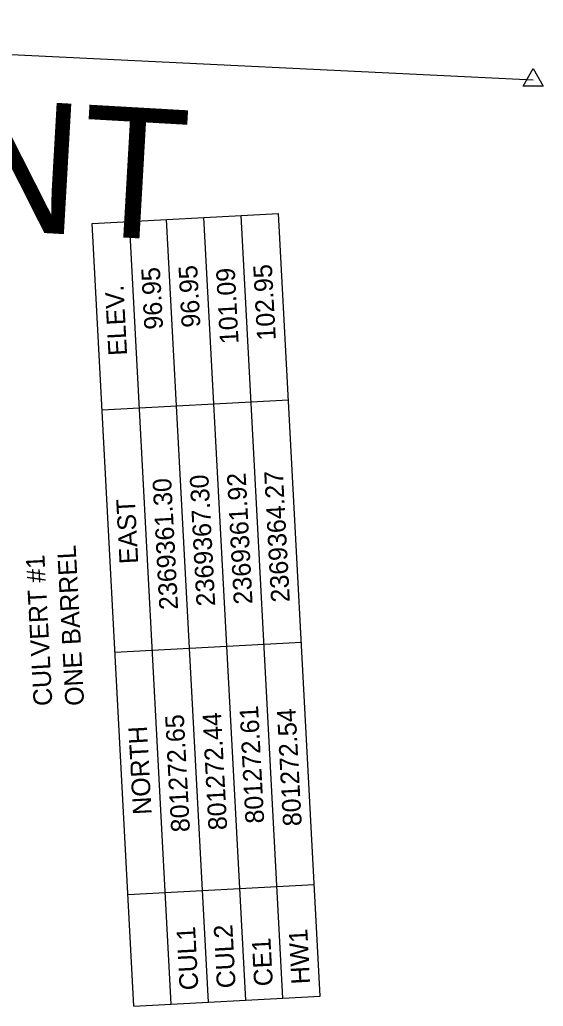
# Model space of a CAD drawing. Extents: x 2364404 to 2371833, y 798876 to 809754.
# Drawn here: x 2369520.3 to 2369688.6, y 800949.2 to 801266.4 of the extents above; entities that cross this region are included whole.
import ezdxf

# ---------------------------------------------------------------- set-up
doc = ezdxf.new("R2010")
doc.units = 0
for name, color, linetype in [('Exist Property Line PSD', 7, 'Continuous'), ('Exist Right of Way Line', 7, 'Continuous'), ('Exist Right of Way Monument CELL', 7, 'Continuous'), ('Exist Structure Major Deck Tunnel Box Culvert Table CELL', 7, 'Continuous')]:
    doc.layers.add(name, color=color, linetype=linetype)

msp = doc.modelspace()

# ---------------------------------------------------------------- linework, layer by layer
at = {"layer": 'Exist Right of Way Line'}
msp.add_line((2369685.36, 801246.98), (2369391.23, 801261.31), dxfattribs=at)
at = {"layer": 'Exist Right of Way Monument CELL'}
msp.add_line((2369685.36, 801246.98), (2369685.36, 801246.98), dxfattribs=at)
msp.add_lwpolyline([(2369682.11, 801245.09), (2369685.36, 801250.73), (2369688.6, 801245.09)], close=True, dxfattribs=at)
at = {"layer": 'Exist Structure Major Deck Tunnel Box Culvert Table CELL'}
for p, q in [((2369543.55, 801200.88), (2369603.47, 801204.08)), ((2369592.94, 800951.16), (2369579.5, 801202.8)), ((2369604.92, 800951.8), (2369591.48, 801203.44)), ((2369616.9, 800952.44), (2369603.47, 801204.08)), ((2369556.99, 800949.24), (2369543.55, 801200.88)), ((2369568.97, 800949.88), (2369555.53, 801201.52)), ((2369580.96, 800950.52), (2369567.52, 801202.16)), ((2369546.75, 801140.96), (2369606.67, 801144.16)), ((2369550.91, 801063.07), (2369610.83, 801066.27)), ((2369555.07, 800985.18), (2369614.98, 800988.38)), ((2369556.99, 800949.24), (2369616.9, 800952.44))]:
    msp.add_line(p, q, dxfattribs=at)

# ---------------------------------------------------------------- texts
at = {"layer": 'Exist Property Line PSD'}
msp.add_text('TO ROCKY MOUNT', height=42, rotation=356.7396, dxfattribs=at).set_placement((2369059.32, 801224.54))
at = {"layer": 'Exist Structure Major Deck Tunnel Box Culvert Table CELL'}
for s, p in [('96.95', (2369578.38, 801167.58)), ('102.95', (2369602.63, 801163.43)), ('96.95', (2369566.39, 801166.94)), ('101.09', (2369590.68, 801162.28)), ('ELEV.', (2369554.83, 801158.54)), ('2369361.92', (2369595.15, 801078.58)), ('2369364.27', (2369607.13, 801079.22)), ('2369361.30', (2369571.21, 801076.83)), ('2369367.30', (2369583.16, 801077.99)), ('EAST', (2369558.4, 801091.6)), ('ONE BARREL', (2369541.01, 801045.99)), ('CULVERT #1', (2369530.8, 801045.94)), ('801272.61', (2369598.91, 801008.15)), ('801272.54', (2369610.97, 801007.28)), ('801272.65', (2369575.02, 801005.36)), ('801272.44', (2369587.01, 801006)), ('NORTH', (2369562.71, 801010.97)), ('CUL1', (2369577.74, 800954.55)), ('CUL2', (2369589.72, 800955.19)), ('HW1', (2369613.68, 800956.47)), ('CE1', (2369601.7, 800955.83))]:
    msp.add_text(s, height=6, rotation=93.0566, dxfattribs=at).set_placement(p)

doc.saveas('drawing.dxf')
